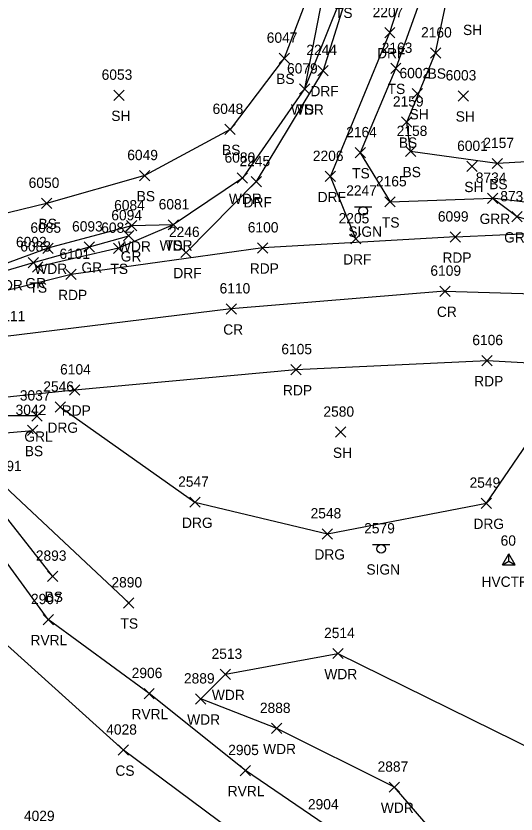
# Model space of a CAD drawing. Extents: x 1482574 to 1485769, y 580696 to 595649.
# Drawn here: x 1484629 to 1484726, y 582696.2 to 582851.2 of the extents above; entities that cross this region are included whole.
import ezdxf

# ---------------------------------------------------------------- set-up
doc = ezdxf.new("R2010")
doc.units = 0
for name, color, linetype in [('C_A', 7, 'Continuous'), ('C_I', 7, 'Continuous'), ('CPSM', 7, 'Continuous'), ('L_A', 7, 'Continuous'), ('L_I', 7, 'Continuous'), ('L_TIC', 7, 'Continuous'), ('LAWA', 7, 'Continuous'), ('LAWE', 7, 'Continuous'), ('LELB', 7, 'Continuous'), ('P_A', 7, 'Continuous'), ('P_I', 7, 'Continuous'), ('P_TIC', 7, 'Continuous'), ('PET', 7, 'Continuous'), ('PRC', 7, 'Continuous'), ('R_A', 7, 'Continuous'), ('R_I', 7, 'Continuous'), ('R_TIC', 7, 'Continuous'), ('RDF', 7, 'Continuous'), ('RDG', 7, 'Continuous'), ('RGR', 7, 'Continuous'), ('S_A', 7, 'Continuous'), ('S_I', 7, 'Continuous'), ('SSGN', 7, 'Continuous')]:
    doc.layers.add(name, color=color, linetype=linetype)

msp = doc.modelspace()

# ---------------------------------------------------------------- linework, layer by layer
at = {"layer": 'CPSM'}
for p, q in [((1484723.39, 582744.57), (1484724.64, 582746.73)), ((1484723.39, 582744.57), (1484724.64, 582746.73)), ((1484725.89, 582744.57), (1484724.64, 582746.73)), ((1484724.64, 582745.29), (1484724.64, 582746.73)), ((1484725.89, 582744.57), (1484724.64, 582746.73)), ((1484724.64, 582745.29), (1484724.64, 582746.73)), ((1484723.39, 582744.57), (1484724.64, 582745.29)), ((1484723.39, 582744.57), (1484724.64, 582745.29)), ((1484724.64, 582745.29), (1484724.64, 582745.29)), ((1484724.64, 582745.29), (1484725.89, 582744.57)), ((1484724.64, 582745.29), (1484724.64, 582745.29)), ((1484724.64, 582745.29), (1484725.89, 582744.57)), ((1484723.39, 582744.57), (1484725.89, 582744.57)), ((1484723.39, 582744.57), (1484725.89, 582744.57))]:
    msp.add_line(p, q, dxfattribs=at)
at = {"layer": 'L_TIC'}
for points in [[(1484709.43, 582843.02), (1484711.43, 582845.02)], [(1484711.43, 582843.02), (1484709.43, 582845.02)], [(1484680.04, 582841.99), (1484682.04, 582843.99)], [(1484682.04, 582841.99), (1484680.04, 582843.99)], [(1484701.7, 582840.03), (1484703.7, 582842.03)], [(1484703.7, 582840.03), (1484701.7, 582842.03)], [(1484683.98, 582836.02), (1484685.98, 582838.02)], [(1484685.98, 582836.02), (1484683.98, 582838.02)], [(1484683.98, 582836.02), (1484685.98, 582838.02)], [(1484685.98, 582836.02), (1484683.98, 582838.02)], [(1484648, 582834.8), (1484650, 582836.8)], [(1484650, 582834.8), (1484648, 582836.8)], [(1484705.88, 582835.12), (1484707.88, 582837.11)], [(1484707.88, 582835.12), (1484705.88, 582837.11)], [(1484714.83, 582834.68), (1484716.83, 582836.68)], [(1484716.83, 582834.68), (1484714.83, 582836.68)], [(1484669.53, 582828.17), (1484671.53, 582830.17)], [(1484671.53, 582828.17), (1484669.53, 582830.17)], [(1484703.83, 582829.6), (1484705.83, 582831.6)], [(1484705.83, 582829.6), (1484703.83, 582831.6)], [(1484694.81, 582823.64), (1484696.81, 582825.64)], [(1484696.81, 582823.64), (1484694.81, 582825.64)], [(1484704.56, 582823.88), (1484706.56, 582825.88)], [(1484706.56, 582823.88), (1484704.56, 582825.88)], [(1484716.5, 582820.98), (1484718.5, 582822.98)], [(1484718.5, 582820.98), (1484716.5, 582822.98)], [(1484721.38, 582821.54), (1484723.38, 582823.54)], [(1484723.38, 582821.54), (1484721.38, 582823.54)], [(1484652.97, 582819.19), (1484654.97, 582821.19)], [(1484654.97, 582819.19), (1484652.97, 582821.19)], [(1484671.94, 582818.7), (1484673.94, 582820.7)], [(1484673.94, 582818.7), (1484671.94, 582820.7)], [(1484633.92, 582813.8), (1484635.92, 582815.8)], [(1484635.92, 582813.8), (1484633.92, 582815.8)], [(1484700.59, 582814.09), (1484702.59, 582816.09)], [(1484702.59, 582814.09), (1484700.59, 582816.09)], [(1484658.5, 582809.62), (1484660.5, 582811.62)], [(1484660.5, 582809.62), (1484658.5, 582811.62)], [(1484658.5, 582809.62), (1484660.5, 582811.62)], [(1484660.5, 582809.62), (1484658.5, 582811.62)], [(1484650.42, 582809.45), (1484652.42, 582811.44)], [(1484652.42, 582809.45), (1484650.42, 582811.44)], [(1484634.18, 582805.08), (1484636.18, 582807.08)], [(1484636.18, 582805.08), (1484634.18, 582807.08)], [(1484647.91, 582805.07), (1484649.91, 582807.07)], [(1484649.91, 582805.07), (1484647.91, 582807.07)], [(1484632.2, 582801.44), (1484634.2, 582803.44)], [(1484634.2, 582801.44), (1484632.2, 582803.44)], [(1484631.25, 582769.68), (1484633.25, 582771.68)], [(1484633.25, 582769.68), (1484631.25, 582771.68)], [(1484691, 582769.35), (1484693, 582771.35)], [(1484693, 582769.35), (1484691, 582771.35)], [(1484635.1, 582741.36), (1484637.1, 582743.36)], [(1484637.1, 582741.36), (1484635.1, 582743.36)], [(1484649.86, 582736.18), (1484651.86, 582738.18)], [(1484651.86, 582736.18), (1484649.86, 582738.18)], [(1484634.24, 582732.94), (1484636.24, 582734.94)], [(1484636.24, 582732.94), (1484634.24, 582734.94)], [(1484690.47, 582726.35), (1484692.47, 582728.34)], [(1484692.47, 582726.35), (1484690.47, 582728.34)], [(1484668.64, 582722.3), (1484670.64, 582724.3)], [(1484670.64, 582722.3), (1484668.64, 582724.3)], [(1484653.83, 582718.57), (1484655.83, 582720.57)], [(1484655.83, 582718.57), (1484653.83, 582720.57)], [(1484663.85, 582717.52), (1484665.85, 582719.52)], [(1484665.85, 582717.52), (1484663.85, 582719.52)], [(1484678.58, 582711.79), (1484680.58, 582713.79)], [(1484680.58, 582711.79), (1484678.58, 582713.79)], [(1484648.84, 582707.6), (1484650.84, 582709.59)], [(1484650.84, 582707.6), (1484648.84, 582709.59)], [(1484672.5, 582703.61), (1484674.5, 582705.61)], [(1484674.5, 582703.61), (1484672.5, 582705.61)], [(1484701.42, 582700.38), (1484703.42, 582702.38)], [(1484703.42, 582700.38), (1484701.42, 582702.38)]]:
    msp.add_lwpolyline(points, dxfattribs=at)
at = {"layer": 'LAWA'}
for points in [[(1484684.08, 582892.62), (1484691.45, 582870.31), (1484684.98, 582837.02), (1484672.94, 582819.7), (1484659.5, 582810.62), (1484651.42, 582810.44), (1484635.18, 582806.08), (1484626.57, 582802.92), (1484609.61, 582799.21), (1484592.86, 582794.65)], [(1484669.64, 582723.3), (1484691.47, 582727.34), (1484730.21, 582708.25), (1484758.5, 582685.25)], [(1484664.85, 582718.52), (1484669.64, 582723.3)], [(1484786, 582622.69), (1484764.18, 582646.41), (1484747.63, 582665.39), (1484747.55, 582676.12), (1484730.8, 582688.66), (1484713.41, 582688.61), (1484702.42, 582701.38), (1484679.58, 582712.79), (1484664.85, 582718.52)]]:
    msp.add_lwpolyline(points, dxfattribs=at)
at = {"layer": 'LAWE'}
msp.add_lwpolyline([(1484688.98, 582694.06), (1484673.5, 582704.61), (1484654.83, 582719.57), (1484635.24, 582733.94), (1484624.33, 582748.91), (1484613.79, 582758.43), (1484605.57, 582760.64), (1484600.02, 582767.63), (1484593.79, 582768.99), (1484589.24, 582785.13), (1484585.53, 582788.2), (1484582.35, 582799.87), (1484571.68, 582814.14)], dxfattribs=at)
at = {"layer": 'LELB'}
for points in [[(1484691.45, 582870.31), (1484681.04, 582842.99), (1484670.53, 582829.17), (1484653.97, 582820.19), (1484634.92, 582814.8), (1484615.41, 582810.05)], [(1484709.97, 582861.32), (1484702.7, 582841.03), (1484695.81, 582824.64), (1484701.59, 582815.09)], [(1484744.77, 582819.3), (1484739.22, 582822.88), (1484737.33, 582823.37), (1484722.38, 582822.54), (1484705.56, 582824.88), (1484704.83, 582830.6), (1484710.43, 582844.02), (1484713.79, 582860)], [(1484692.47, 582855.8), (1484684.98, 582837.02)], [(1485002.93, 582233.34), (1484992.5, 582263.93), (1484974.17, 582301.29), (1484966.56, 582326.96), (1484946.25, 582370.69), (1484927.92, 582401.38), (1484904.71, 582441.25), (1484886.96, 582465.01), (1484858.7, 582503.29), (1484852.02, 582537.03), (1484804.34, 582588.15), (1484752.2, 582627.41), (1484731.88, 582664.77), (1484681.4, 582685.05), (1484649.84, 582708.59), (1484625.24, 582730.73), (1484593.85, 582761.39), (1484564.6, 582801.05), (1484536.81, 582827.49)], [(1484701.59, 582815.09), (1484721.48, 582815.79)], [(1484739.86, 582813.54), (1484721.48, 582815.79)], [(1484659.5, 582810.62), (1484648.91, 582806.07), (1484633.2, 582802.44)], [(1484614.11, 582769.14), (1484632.25, 582770.68)], [(1484650.86, 582737.18), (1484626.83, 582759.78), (1484617.08, 582766.13)], [(1484636.1, 582742.36), (1484624.01, 582757.63), (1484620.23, 582762.75), (1484615.94, 582764.66)]]:
    msp.add_lwpolyline(points, dxfattribs=at)
at = {"layer": 'P_TIC'}
for points in [[(1484713.26, 582807.26), (1484715.26, 582809.26)], [(1484715.26, 582807.26), (1484713.26, 582809.26)], [(1484675.88, 582805.14), (1484677.88, 582807.14)], [(1484677.88, 582805.14), (1484675.88, 582807.14)], [(1484638.67, 582800), (1484640.67, 582802)], [(1484640.67, 582800), (1484638.67, 582802)], [(1484711.24, 582796.73), (1484713.24, 582798.73)], [(1484713.24, 582796.73), (1484711.24, 582798.73)], [(1484669.76, 582793.29), (1484671.76, 582795.29)], [(1484671.76, 582793.29), (1484669.76, 582795.29)], [(1484719.42, 582783.25), (1484721.42, 582785.25)], [(1484721.42, 582783.25), (1484719.42, 582785.25)], [(1484682.31, 582781.49), (1484684.31, 582783.49)], [(1484684.31, 582781.49), (1484682.31, 582783.49)], [(1484639.37, 582777.55), (1484641.37, 582779.55)], [(1484641.37, 582777.55), (1484639.37, 582779.55)]]:
    msp.add_lwpolyline(points, dxfattribs=at)
at = {"layer": 'PET'}
for points in [[(1484714.26, 582808.26), (1484748.72, 582809.87)], [(1484714.26, 582808.26), (1484676.88, 582806.14), (1484639.67, 582801), (1484593.2, 582789.36)], [(1484597.34, 582774.08), (1484640.37, 582778.55), (1484683.31, 582782.49), (1484720.42, 582784.25)], [(1484720.42, 582784.25), (1484749.41, 582782.67)]]:
    msp.add_lwpolyline(points, dxfattribs=at)
at = {"layer": 'PRC'}
for points in [[(1484712.24, 582797.73), (1484670.76, 582794.29), (1484626.43, 582788.89), (1484594.94, 582782.9)], [(1484712.24, 582797.73), (1484748.97, 582796.62)]]:
    msp.add_lwpolyline(points, dxfattribs=at)
at = {"layer": 'R_TIC'}
for points in [[(1484700.54, 582846.97), (1484702.54, 582848.96)], [(1484702.54, 582846.97), (1484700.54, 582848.96)], [(1484687.59, 582839.6), (1484689.59, 582841.6)], [(1484689.59, 582839.6), (1484687.59, 582841.6)], [(1484689, 582819.03), (1484691, 582821.03)], [(1484691, 582819.03), (1484689, 582821.03)], [(1484674.62, 582818.01), (1484676.62, 582820.01)], [(1484676.62, 582818.01), (1484674.62, 582820.01)], [(1484720.48, 582814.79), (1484722.48, 582816.79)], [(1484722.48, 582814.79), (1484720.48, 582816.79)], [(1484725.23, 582811.19), (1484727.23, 582813.19)], [(1484727.23, 582811.19), (1484725.23, 582813.19)], [(1484649.88, 582807.5), (1484651.88, 582809.5)], [(1484651.88, 582807.5), (1484649.88, 582809.5)], [(1484693.94, 582806.9), (1484695.94, 582808.9)], [(1484695.94, 582806.9), (1484693.94, 582808.9)], [(1484642.25, 582805.33), (1484644.25, 582807.33)], [(1484644.25, 582805.33), (1484642.25, 582807.33)], [(1484660.98, 582804.26), (1484662.98, 582806.25)], [(1484662.98, 582804.26), (1484660.98, 582806.25)], [(1484631.37, 582802.29), (1484633.37, 582804.29)], [(1484633.37, 582802.29), (1484631.37, 582804.29)], [(1484636.6, 582774.22), (1484638.6, 582776.22)], [(1484638.6, 582774.22), (1484636.6, 582776.22)], [(1484632.07, 582772.49), (1484634.07, 582774.49)], [(1484634.07, 582772.49), (1484632.07, 582774.49)], [(1484662.72, 582755.75), (1484664.72, 582757.74)], [(1484664.72, 582755.75), (1484662.72, 582757.74)], [(1484719.27, 582755.54), (1484721.27, 582757.53)], [(1484721.27, 582755.54), (1484719.27, 582757.53)], [(1484688.42, 582749.59), (1484690.42, 582751.59)], [(1484690.42, 582749.59), (1484688.42, 582751.59)]]:
    msp.add_lwpolyline(points, dxfattribs=at)
at = {"layer": 'RDF'}
for points in [[(1484694.94, 582807.9), (1484690, 582820.03), (1484701.54, 582847.96), (1484710.49, 582875.76)], [(1484697.25, 582868.23), (1484688.59, 582840.6), (1484675.62, 582819.01), (1484661.99, 582805.26)]]:
    msp.add_lwpolyline(points, dxfattribs=at)
at = {"layer": 'RDG'}
msp.add_lwpolyline([(1484637.6, 582775.22), (1484663.72, 582756.74), (1484689.42, 582750.59), (1484720.27, 582756.54), (1484733.44, 582775.76), (1484742.44, 582782.48)], dxfattribs=at)
at = {"layer": 'RGR'}
for points in [[(1484748.52, 582810.76), (1484733.16, 582810.24), (1484726.23, 582812.19), (1484721.48, 582815.79)], [(1484593.51, 582792.48), (1484614.5, 582798.06), (1484632.37, 582803.29), (1484643.25, 582806.33), (1484650.88, 582808.5)], [(1484633.07, 582773.49), (1484614.52, 582773.52), (1484599.72, 582771.96)]]:
    msp.add_lwpolyline(points, dxfattribs=at)
at = {"layer": 'SSGN'}
for p, q in [((1484694.7, 582814.15), (1484698.04, 582814.15)), ((1484696.35, 582813.32), (1484696.35, 582813.32)), ((1484698.2, 582748.53), (1484701.54, 582748.53)), ((1484699.85, 582747.7), (1484699.85, 582747.7))]:
    msp.add_line(p, q, dxfattribs=at)
for centre in [(1484696.35, 582813.32), (1484699.85, 582747.7)]:
    msp.add_circle(centre, 0.833, dxfattribs=at)

# ---------------------------------------------------------------- texts
at = {"layer": 'C_A'}
msp.add_text('HVCTRL', height=2, dxfattribs=at).set_placement((1484719.33, 582740.29))
msp.add_text('HVCTRL', height=2, dxfattribs=at).set_placement((1484719.33, 582740.29))
at = {"layer": 'C_I'}
msp.add_text('60', height=2, dxfattribs=at).set_placement((1484723.04, 582748.29))
msp.add_text('60', height=2, dxfattribs=at).set_placement((1484723.04, 582748.29))
at = {"layer": 'L_A'}
for s, p in [('TS', (1484690.88, 582850.8)), ('SH', (1484715.74, 582847.49)), ('BS', (1484708.87, 582839.02)), ('BS', (1484679.48, 582837.99)), ('TS', (1484701.11, 582836.03)), ('WDR', (1484682.34, 582832.02)), ('TS', (1484683.39, 582832.02)), ('SH', (1484647.48, 582830.8)), ('SH', (1484705.36, 582831.11)), ('SH', (1484714.32, 582830.68)), ('BS', (1484703.27, 582825.6)), ('BS', (1484668.97, 582824.17)), ('TS', (1484694.22, 582819.64)), ('BS', (1484704, 582819.88)), ('BS', (1484720.82, 582817.54)), ('SH', (1484715.99, 582816.98)), ('BS', (1484652.41, 582815.19)), ('WDR', (1484670.3, 582814.7)), ('BS', (1484633.36, 582809.8)), ('TS', (1484700, 582810.09)), ('WDR', (1484648.78, 582805.44)), ('WDR', (1484656.86, 582805.62)), ('TS', (1484657.91, 582805.62)), ('WDR', (1484632.54, 582801.08)), ('TS', (1484647.32, 582801.07)), ('WDR', (1484623.93, 582797.92)), ('TS', (1484631.61, 582797.44)), ('BS', (1484630.69, 582765.68)), ('SH', (1484690.49, 582765.35)), ('BS', (1484634.54, 582737.36)), ('TS', (1484649.27, 582732.18)), ('RVRL', (1484631.8, 582728.94)), ('WDR', (1484688.83, 582722.34)), ('WDR', (1484667, 582718.3)), ('RVRL', (1484651.4, 582714.57)), ('WDR', (1484662.21, 582713.52)), ('WDR', (1484676.94, 582707.79)), ('CS', (1484648.28, 582703.59)), ('RVRL', (1484670.07, 582699.61)), ('WDR', (1484699.79, 582696.38))]:
    msp.add_text(s, height=2, dxfattribs=at).set_placement(p)
at = {"layer": 'L_I'}
for s, p in [('2160', (1484707.6, 582847.02)), ('6047', (1484677.65, 582845.99)), ('2163', (1484699.96, 582844.03)), ('6079', (1484681.59, 582840.02)), ('6079', (1484681.59, 582840.02)), ('6002', (1484703.41, 582839.11)), ('6053', (1484645.61, 582838.8)), ('6003', (1484712.37, 582838.68)), ('2159', (1484702.13, 582833.6)), ('6048', (1484667.14, 582832.17)), ('2164', (1484693.07, 582827.64)), ('2158', (1484702.87, 582827.88)), ('2157', (1484719.69, 582825.54)), ('6001', (1484714.6, 582824.98)), ('6049', (1484650.58, 582823.19)), ('6080', (1484669.46, 582822.7)), ('6050', (1484631.45, 582817.8)), ('2165', (1484698.85, 582818.09)), ('6084', (1484648.03, 582813.44)), ('6081', (1484656.68, 582813.62)), ('6081', (1484656.68, 582813.62)), ('6085', (1484631.79, 582809.08)), ('6082', (1484645.53, 582809.07)), ('6083', (1484629.82, 582805.44)), ('3042', (1484628.91, 582773.68)), ('2580', (1484688.65, 582773.35)), ('2891', (1484624.14, 582762.78)), ('2893', (1484632.84, 582745.36)), ('2890', (1484647.51, 582740.18)), ('2907', (1484631.9, 582736.94)), ('2514', (1484688.78, 582730.34)), ('2513', (1484666.94, 582726.3)), ('2906', (1484651.44, 582722.57)), ('2889', (1484661.58, 582721.52)), ('2888', (1484676.32, 582715.79)), ('4028', (1484646.5, 582711.59)), ('2905', (1484670.17, 582707.61)), ('2887', (1484699.16, 582704.38)), ('2904', (1484685.64, 582697.06)), ('4029', (1484630.53, 582694.8))]:
    msp.add_text(s, height=2, dxfattribs=at).set_placement(p)
at = {"layer": 'P_A'}
for s, p in [('RDP', (1484711.75, 582803.26)), ('RDP', (1484674.36, 582801.14)), ('RDP', (1484637.16, 582796)), ('CR', (1484710.67, 582792.73)), ('CR', (1484669.2, 582789.29)), ('RDP', (1484717.91, 582779.25)), ('RDP', (1484680.8, 582777.49)), ('RDP', (1484637.86, 582773.55))]:
    msp.add_text(s, height=2, dxfattribs=at).set_placement(p)
at = {"layer": 'P_I'}
for s, p in [('6099', (1484710.86, 582811.26)), ('6100', (1484673.97, 582809.14)), ('6101', (1484637.42, 582804)), ('6109', (1484709.41, 582800.73)), ('6110', (1484668.5, 582797.29)), ('6111', (1484624.83, 582791.89)), ('6106', (1484717.55, 582787.25)), ('6105', (1484680.49, 582785.49)), ('6104', (1484637.55, 582781.55))]:
    msp.add_text(s, height=2, dxfattribs=at).set_placement(p)
at = {"layer": 'R_A'}
for s, p in [('DRF', (1484699.07, 582842.96)), ('DRF', (1484686.12, 582835.6)), ('DRF', (1484687.53, 582815.03)), ('DRF', (1484673.15, 582814.01)), ('GRR', (1484718.96, 582810.79)), ('GRR', (1484723.72, 582807.19)), ('GR', (1484649.31, 582803.5)), ('DRF', (1484692.47, 582802.9)), ('GR', (1484641.69, 582801.33)), ('DRF', (1484659.52, 582800.25)), ('GR', (1484630.81, 582798.29)), ('DRG', (1484635.09, 582770.22)), ('GRL', (1484630.61, 582768.49)), ('DRG', (1484661.21, 582751.74)), ('DRG', (1484717.76, 582751.54)), ('DRG', (1484686.9, 582745.59))]:
    msp.add_text(s, height=2, dxfattribs=at).set_placement(p)
at = {"layer": 'R_I'}
for s, p in [('2207', (1484698.2, 582850.96)), ('2244', (1484685.33, 582843.6)), ('2245', (1484672.36, 582822.01)), ('2206', (1484686.6, 582823.03)), ('8734', (1484718.22, 582818.79)), ('8733', (1484722.97, 582815.19)), ('6094', (1484647.49, 582811.5)), ('2205', (1484691.6, 582810.9)), ('6093', (1484639.87, 582809.33)), ('2246', (1484658.67, 582808.26)), ('6092', (1484628.99, 582806.29)), ('2546', (1484634.29, 582778.22)), ('3037', (1484629.73, 582776.49)), ('2547', (1484660.46, 582759.74)), ('2549', (1484717.01, 582759.54)), ('2548', (1484686.16, 582753.59))]:
    msp.add_text(s, height=2, dxfattribs=at).set_placement(p)
at = {"layer": 'S_A'}
for p in [(1484693.49, 582808.3), (1484696.99, 582742.68)]:
    msp.add_text('SIGN', height=2, dxfattribs=at).set_placement(p)
at = {"layer": 'S_I'}
for s, p in [('2247', (1484693.07, 582816.3)), ('2579', (1484696.56, 582750.68))]:
    msp.add_text(s, height=2, dxfattribs=at).set_placement(p)

doc.saveas('drawing.dxf')
